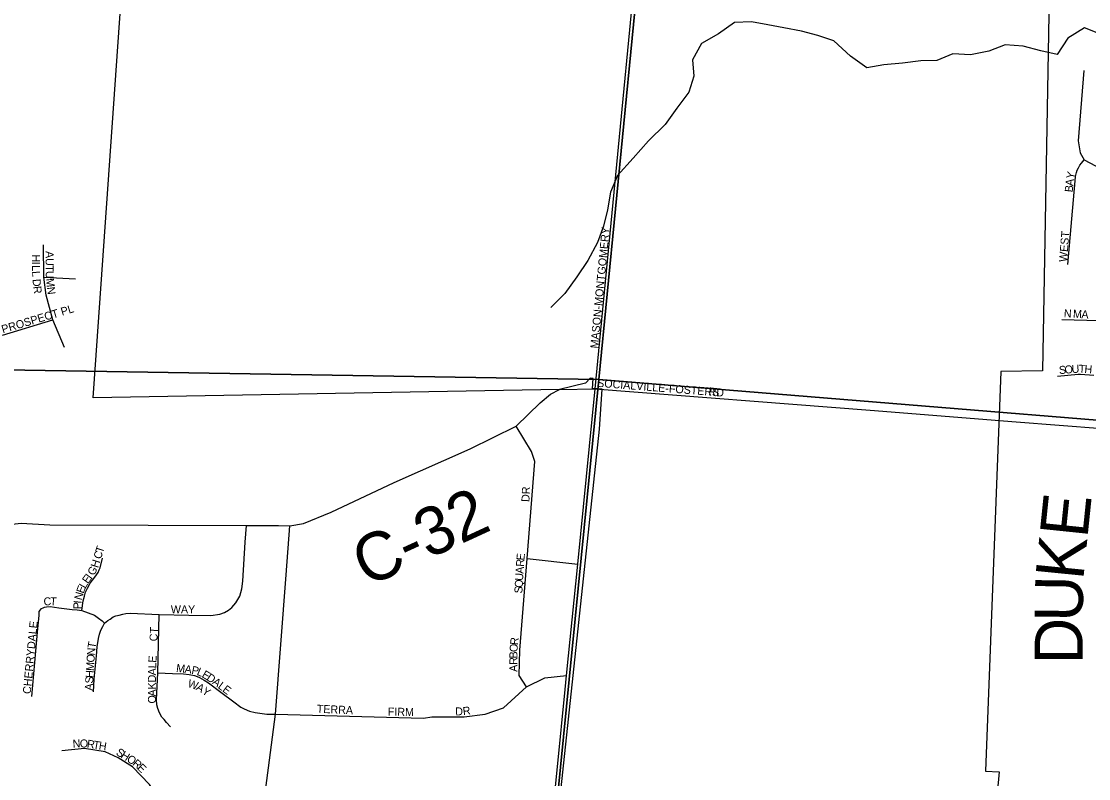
# Model space of a CAD drawing. Extents: x 1310247 to 1664935, y 284496 to 704931.
# Drawn here: x 1452162 to 1458833, y 484384 to 489120 of the extents above; entities that cross this region are included whole.
import ezdxf

# ---------------------------------------------------------------- set-up
doc = ezdxf.new("R2010")
doc.units = 0
for name, color, linetype in [('GM_P_State_Location', 7, 'Continuous'), ('GM_X_Corporation_Text', 7, 'Continuous'), ('GM_X_County', 7, 'Continuous'), ('GM_X_County_Road_Text', 7, 'Continuous'), ('GM_X_Major_Lake_Text', 7, 'Continuous'), ('GM_X_Minor_River_Text', 7, 'Continuous'), ('GM_X_Rail_Line', 7, 'Continuous'), ('GM_X_State_Location', 7, 'Continuous'), ('GM_X_Township_Road', 7, 'Continuous')]:
    doc.layers.add(name, color=color, linetype=linetype)

msp = doc.modelspace()

# ---------------------------------------------------------------- linework, layer by layer
at = {"layer": 'GM_X_Corporation_Text'}
for points in [[(1455748.4, 486822.8), (1455748.4, 486822.8), (1455848.8, 487858.1), (1455854.9, 487922.2), (1456028.6, 489717.3), (1456273.6, 492189.5), (1456526.3, 494865.6), (1456930.8, 499312.8)], [(1455748.4, 486822.8), (1457467.1, 486687.6)], [(1457467.1, 486687.6), (1458380.2, 486615.7)]]:
    msp.add_lwpolyline(points, dxfattribs=at)
at = {"layer": 'GM_X_County'}
for points in [[(1451025.9, 492295.4), (1456291.7, 492217.5), (1455772.4, 486880.5), (1450514.7, 486966.2)], [(1456291.7, 492217.5), (1461654.2, 491877.6), (1461130.9, 486442.7), (1455772.4, 486880.5)], [(1455772.4, 486880.5), (1455235.5, 481463.8), (1449969.8, 481647.7), (1450514.7, 486966.2)], [(1455772.4, 486880.5), (1461130.9, 486442.7), (1460590.1, 480930.2), (1455235.5, 481463.8)]]:
    msp.add_lwpolyline(points, close=True, dxfattribs=at)
at = {"layer": 'GM_X_County_Road_Text'}
for points in [[(1450393, 485792.4), (1450938.9, 485885.8), (1451283.5, 485908.6), (1451815.3, 485943.7), (1452161.4, 485982.3), (1452339.7, 485971.3), (1453568.6, 485967.3), (1453768.6, 485966.6), (1453841, 485966), (1453924.9, 485979.2), (1454099.5, 486050.7), (1454491.8, 486236.6), (1454967.1, 486446.3), (1455253.9, 486589.2), (1455404.3, 486733.5), (1455469.9, 486789.2), (1455526.7, 486817.6), (1455748.4, 486822.8)], [(1455561.1, 484942), (1455569.8, 485029.9), (1455639.2, 485726.4), (1455748.4, 486822.8)], [(1458380.2, 486615.7), (1459185.9, 486552.4)], [(1453817.5, 485658.8), (1453841, 485966)], [(1453375.8, 480739.7), (1453375.8, 480936.7), (1453428.9, 481523.2), (1453498.8, 482271.3), (1453567.4, 483383.7), (1453751.2, 484788.5), (1453817.5, 485658.8)], [(1455512.9, 484458.4), (1455561.1, 484942)], [(1455395.2, 483276.2), (1455405.6, 483381.2), (1455512.9, 484458.4)]]:
    msp.add_lwpolyline(points, dxfattribs=at)
at = {"layer": 'GM_X_Major_Lake_Text'}
msp.add_lwpolyline([(1458591.9, 489632.4), (1458545.1, 486934), (1458284.7, 486929.5), (1458188.3, 484430.7), (1458274.2, 484426.5), (1458093.9, 482484.6), (1458086.6, 482474.1), (1457984.5, 482286.4), (1456761.6, 482232.6), (1456766.4, 482083), (1456516.1, 482039), (1456258.5, 482093.4), (1455960.3, 482157.2), (1455317.1, 482279.9), (1455774.7, 486569.4), (1455792.3, 486820.8), (1455762.4, 486822.9), (1455732.4, 486822.4), (1455736.8, 486886.2), (1455716.9, 486888), (1455687.7, 486857.7), (1455526.7, 486817.6), (1452611.3, 486766.7), (1452779, 489168.6)], dxfattribs=at)
at = {"layer": 'GM_X_Minor_River_Text'}
msp.add_lwpolyline([(1458907.5, 489038.6), (1458807.2, 489078.7), (1458702.9, 489014.6), (1458636.7, 488912.3), (1458534.3, 488936.4), (1458424, 488964.5), (1458311.6, 488972.5), (1458209.3, 488932.4), (1458095, 488910.3), (1457984.6, 488916.4), (1457884.3, 488874.3), (1457784, 488872.3), (1457669.6, 488858.2), (1457553.3, 488848.2), (1457446.9, 488828.2), (1457344.6, 488902.3), (1457240.3, 488998.5), (1457140, 489030.6), (1457037.6, 489058.7), (1456927.3, 489078.7), (1456827, 489098.8), (1456724.6, 489116.8), (1456620.3, 489112.8), (1456520, 489042.6), (1456413.7, 488980.5), (1456357.5, 488878.3), (1456365.5, 488778), (1456333.4, 488677.8), (1456259.2, 488577.6), (1456185, 488475.4), (1456082.7, 488373.1), (1455986.4, 488264.9), (1455888.1, 488156.6), (1455844, 488052.4), (1455825.9, 487942.1), (1455799.8, 487839.9), (1455763.7, 487737.7), (1455703.5, 487623.4), (1455633.3, 487523.2), (1455559.1, 487418.9), (1455470.8, 487330.7)], dxfattribs=at)
at = {"layer": 'GM_X_State_Location'}
for points in [[(1458802.1, 488811.8), (1458767.5, 488372.9), (1458779.8, 488298.6), (1458804.6, 488253.9), (1458911.3, 488196.6)], [(1458703, 487599.4), (1458748.6, 488121.8), (1458750.7, 488149.5), (1458756.2, 488173.9), (1458761.5, 488188.7), (1458769, 488204.8), (1458778.5, 488220.7), (1458787, 488232.2), (1458804.6, 488253.9)], [(1452431.7, 487081.4), (1452358.9, 487253), (1452317.4, 487407.2), (1452302.6, 487519.8), (1452301.8, 487722.5)], [(1452302.6, 487519.8), (1452500.1, 487510.3)], [(1452043.6, 487157.7), (1452358.9, 487253)], [(1458665.8, 487255.9), (1458898.8, 487248.3), (1459072.3, 487193.9), (1459141.8, 487186.5), (1459201.2, 487196.4), (1459269.8, 487195), (1459306.8, 487197.1), (1459353.4, 487198.9), (1459419.4, 487198.9)], [(1458638.6, 486900.8), (1458767.6, 486913.8), (1458781.7, 486912.9), (1458864.1, 486908.2)], [(1455320.4, 484958.2), (1455273, 485030.5), (1455277.5, 485188.6), (1455322.6, 485760.1), (1455372.4, 486367.8), (1455349.8, 486431), (1455253.9, 486589.2)], [(1453561.8, 485862.5), (1453568.6, 485967.3)], [(1452613.3, 484927.1), (1452617.6, 485006.9), (1452632.8, 485152.1), (1452635.8, 485209.5), (1452644.9, 485260.9), (1452650.9, 485288.2), (1452660, 485313.9), (1452672.1, 485336.6), (1452682.7, 485357.7), (1452702.3, 485372.8), (1452717.4, 485381.9), (1452737.1, 485395.5), (1452753.7, 485401.6), (1452773.4, 485407.6), (1452796, 485412.2), (1452815.7, 485418.2), (1452842.9, 485419.7), (1453024.4, 485410.6), (1453208.8, 485407.6), (1453346.4, 485404.6), (1453403.9, 485413.7), (1453432.6, 485422.7), (1453456.8, 485437.9), (1453478, 485454.5), (1453503.7, 485483.2), (1453527.9, 485525.6), (1453540, 485570.9), (1453546, 485619.3), (1453561.8, 485862.5)], [(1452541.2, 485436.3), (1452548.5, 485495.6), (1452556.5, 485524.6), (1452563.1, 485551), (1452575, 485576.2), (1452593.5, 485607.9), (1452621.2, 485643.5), (1452642.4, 485672.6), (1452649, 485689.8), (1452654.3, 485701.7), (1452670.1, 485762.5)], [(1455322.6, 485760.1), (1455639.2, 485726.4)], [(1452227.4, 484897.2), (1452265.6, 485322.9), (1452273.5, 485404.7), (1452273.5, 485429.7), (1452281.4, 485440.3), (1452288, 485448.2), (1452298.6, 485453.5), (1452306.5, 485457.4), (1452319.7, 485458.7), (1452343.4, 485460.1), (1452397.5, 485452.1), (1452480.5, 485442.9), (1452510.8, 485440.3), (1452541.2, 485436.3), (1452580.7, 485420.5), (1452618.9, 485406), (1452645.3, 485388.9), (1452667.7, 485370.4), (1452682.7, 485357.7)], [(1453094.4, 484709.2), (1453069.2, 484735.6), (1453056, 484754.1), (1453040.2, 484770), (1453025.6, 484795.1), (1453016.4, 484824.2), (1453009.8, 484845.3), (1453007.1, 484877), (1453015.1, 485046.2), (1453024.4, 485410.6)], [(1453015.1, 485046.2), (1453107.6, 485042.2), (1453176.3, 485039.6), (1453212, 485035.6), (1453243.7, 485029), (1453260.9, 485022.4), (1453276.8, 485017.1), (1453304.5, 485001.3), (1453332.2, 484982.8), (1453408.9, 484925.9), (1453490.8, 484865.1), (1453534.5, 484830.8), (1453555.6, 484821.5), (1453587.3, 484807), (1453624.3, 484797.8), (1453697, 484788.5), (1453751.2, 484788.5)], [(1453751.2, 484788.5), (1454675.6, 484762.7), (1454727.1, 484771.7), (1454929.6, 484770.7), (1455060.6, 484788.7), (1455175.8, 484827.1), (1455320.4, 484958.2), (1455433.3, 485014.6), (1455569.8, 485029.9)], [(1452952.9, 483535.8), (1453011, 483745.3), (1453057, 483900.8), (1453069.1, 484014.3), (1453066.4, 484126.5), (1453061, 484156.2), (1453012.3, 484268.4), (1452962.3, 484348.1), (1452856.9, 484459), (1452767.7, 484514.4), (1452685.3, 484552.2), (1452556.9, 484572.5), (1452415, 484559)]]:
    msp.add_lwpolyline(points, dxfattribs=at)

# ---------------------------------------------------------------- texts
at = {"layer": 'GM_P_State_Location'}
for s, rotation, p in [('A', 84.37211, (1458736.4, 488088.7)), ('Y', 78.60434, (1458740.5, 488131.1)), ('B', 84.35706, (1458732.5, 488049.3)), ('WEST', 85.48871, (1458697.3, 487613.7)), ('A', 270.04373, (1452314.1, 487683.4)), ('H', 270, (1452229, 487661.4)), ('I', 270.12365, (1452229, 487617.3)), ('U', 270.06037, (1452314.1, 487639.4)), ('L', 270.75667, (1452229.1, 487594.7)), ('L', 272.4696, (1452229.6, 487557.9)), ('U', 271.61539, (1452314.2, 487558.7)), ('T', 270.05466, (1452314.2, 487595.4)), ('D', 274.9596, (1452232, 487507.2)), ('M', 276.2303, (1452315.8, 487510.3)), ('R', 276.79035, (1452236, 487461.7)), ('N', 277.76914, (1452321.7, 487456.4)), ('PROSPECT PL', 16.57264, (1452046.8, 487168.8)), ('N', 356.56681, (1458676.4, 487270.4)), ('M', 356.56017, (1458733.5, 487267)), ('A', 356.56681, (1458786.2, 487263.8)), ('S', 4.18292, (1458648.8, 486914)), ('O', 4.20239, (1458683.9, 486916.6)), ('U', 3.78355, (1458727.7, 486919.8)), ('T', 358.16913, (1458770.3, 486922.7)), ('H', 355.2291, (1458804.8, 486921.6)), ('DR', 86.98901, (1455337.2, 486113.5)), ('C', 72.38668, (1452659.2, 485753.6)), ('T', 72.37708, (1452671.2, 485791.3)), ('H', 72.41197, (1452641.9, 485699)), ('R', 86.257, (1455303.1, 485708.5)), ('E', 84.61017, (1455305.7, 485747.6)), ('I', 54.34544, (1452599.2, 485627.8)), ('G', 59.67846, (1452614.8, 485650)), ('U', 86.54498, (1455297.8, 485620.7)), ('A', 86.54498, (1455300.5, 485664.6)), ('L', 60.36693, (1452562.1, 485569.7)), ('E', 54.56711, (1452578.8, 485599.2)), ('Q', 86.55894, (1455295.2, 485576.8)), ('N', 74.51099, (1452539.4, 485497.3)), ('E', 69.62941, (1452550.8, 485538.7)), ('S', 86.52763, (1455293, 485541.6)), ('C', 4.22922, (1452303.1, 485466.3)), ('T', 357.32177, (1452341, 485469.2)), ('P', 89.42623, (1452537.3, 485443.7)), ('I', 84.17632, (1452537.5, 485477.6)), ('WAY', 0.00001, (1453096.7, 485418)), ('CHERRYDALE', 84.47305, (1452220.5, 484912.3)), ('CT', 86.8215, (1453012.5, 485241.9)), ('R', 83.54983, (1455265.7, 485217.8)), ('N', 86.17284, (1452621.8, 485153.5)), ('T', 80.06164, (1452624.5, 485196)), ('O', 86.04052, (1455262.7, 485174.5)), ('O', 86.32549, (1452619, 485109.6)), ('E', 87.48551, (1453006.3, 485108.7)), ('R', 89.90284, (1455262.3, 485096.2)), ('B', 89.39281, (1455262.3, 485135.7)), ('M', 86.32682, (1452615.6, 485056.9)), ('A', 88.57936, (1453003.7, 485029.8)), ('L', 87.56741, (1453004.8, 485073.6)), ('M', 352.96987, (1453127.9, 485052.8)), ('A', 352.96715, (1453180.3, 485046.4)), ('P', 348.30971, (1453222.9, 485041.1)), ('L', 337.28559, (1453255, 485034.8)), ('E', 329.15342, (1453285.8, 485022)), ('A', 89.91255, (1455262.2, 485052.2)), ('S', 86.30949, (1452610.5, 484977.9)), ('H', 86.32231, (1452612.8, 485013)), ('D', 89.97813, (1453003.7, 484986.2)), ('W', 341.75116, (1453198, 484959.3)), ('D', 326.21296, (1453315.4, 485004.3)), ('A', 323.59343, (1453351.5, 484980.2)), ('A', 86.32549, (1452607.7, 484934)), ('K', 89.97813, (1453003.7, 484942.2)), ('A', 89.97813, (1453003.7, 484898.2)), ('A', 329.36605, (1453249.7, 484942.6)), ('Y', 326.21296, (1453286.9, 484920.5)), ('L', 323.14103, (1453386.8, 484954.1)), ('E', 323.10278, (1453415, 484933)), ('O', 89.97813, (1453003.7, 484854.2)), ('TERRA', 357.51189, (1454007.9, 484797)), ('FIRM', 358.69884, (1454452.1, 484779.4)), ('D', 1.46432, (1454874.6, 484779.4)), ('R', 7.7825, (1454924.5, 484781)), ('N', 3.30228, (1452484.4, 484577.6)), ('O', 358.77601, (1452527.3, 484580.1)), ('R', 351.2723, (1452569.6, 484579.3)), ('T', 350.66796, (1452608.6, 484573.3)), ('H', 351.21614, (1452643.8, 484567.5)), ('S', 328.23499, (1452749.6, 484536.6)), ('H', 328.27234, (1452779.5, 484518.1)), ('O', 327.8255, (1452816.9, 484495)), ('R', 320.17578, (1452852.7, 484472.6)), ('E', 315.32851, (1452882.3, 484448))]:
    msp.add_text(s, height=50, rotation=rotation, dxfattribs=at).set_placement(p)
at = {"layer": 'GM_X_Rail_Line'}
for s, rotation, p in [('MASON-MONTGOMERY', 84.50783, (1455766.9, 487072.7)), ('SOCIALVILLE-FOSTERS', 355.515, (1455759.4, 486834.8)), ('RD', 353.99459, (1456454.9, 486781.9))]:
    msp.add_text(s, height=50, rotation=rotation, dxfattribs=at).set_placement(p)
at = {"layer": 'GM_X_Township_Road'}
for s, rotation, p in [('C-32', 24.75344, (1454321.7, 485579.3)), ('E', 84.09238, (1458824.6, 485883.1)), ('K', 84.29339, (1458798.4, 485620.7)), ('U', 89.27504, (1458795.4, 485363.6)), ('D', 89.99271, (1458795.4, 485100.6))]:
    msp.add_text(s, height=300, rotation=rotation, dxfattribs=at).set_placement(p)

doc.saveas('drawing.dxf')
